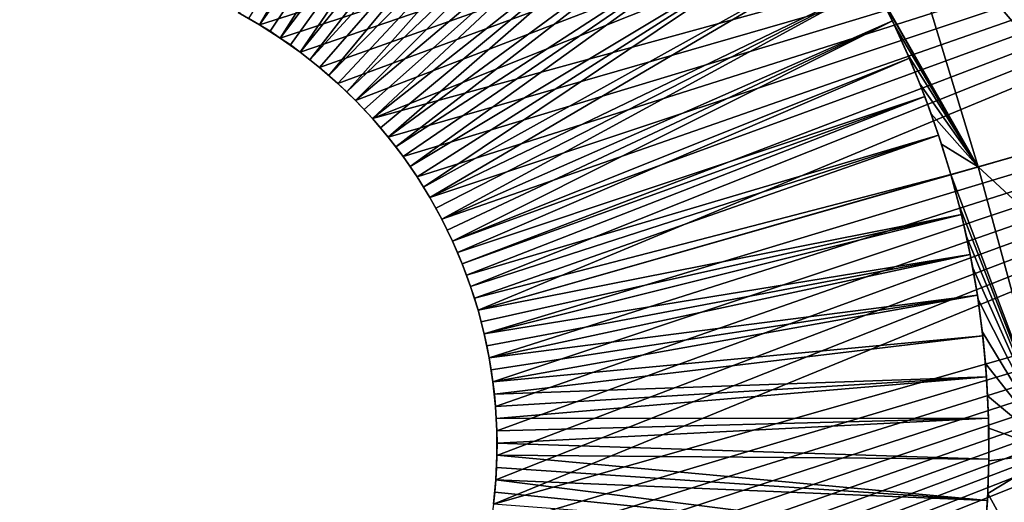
# Model space of a CAD drawing. Header units: millimetres. Extents: x -50 to 50, y -50 to 50.
# Tile 448 of 562: x 38.3 to 42.8, y 10.7 to 12.9. Entities that reach past the tile are written whole.
import ezdxf

# ---------------------------------------------------------------- set-up
doc = ezdxf.new("R2010")
doc.units = ezdxf.units.MM
doc.header["$LTSCALE"] = 65.185185
for name, color, linetype in [('36', 7, 'CONTINUOUS'), ('37', 7, 'CONTINUOUS'), ('39', 7, 'CONTINUOUS'), ('57', 7, 'CONTINUOUS'), ('58', 7, 'CONTINUOUS'), ('59', 7, 'CONTINUOUS'), ('60', 7, 'CONTINUOUS'), ('61', 7, 'CONTINUOUS'), ('62', 7, 'CONTINUOUS')]:
    doc.layers.add(name, color=color, linetype=linetype)

msp = doc.modelspace()

# ---------------------------------------------------------------- linework, layer by layer
at = {"layer": '36', "color": 15, "linetype": 'Continuous', "true_color": 0xaf503c}
for points in [[(42.2615, 13.5433, -3.0691), (43.0869, 13.8078, -2.4271), (43.4916, 12.4743, -2.4271), (42.2615, 13.5433, -3.0691)], [(42.2615, 13.5433, -3.0691), (42.6584, 12.2354, -3.0691), (42.0653, 13.276, -3.2638), (42.2615, 13.5433, -3.0691)], [(42.2615, 13.5433, -3.0691), (43.4916, 12.4743, -2.4271), (43.2434, 12.4031, -2.6204), (42.2615, 13.5433, -3.0691)], [(42.6584, 12.2354, -3.0691), (42.2615, 13.5433, -3.0691), (43.2434, 12.4031, -2.6204), (42.6584, 12.2354, -3.0691)], [(42.0653, 13.276, -3.2638), (42.6584, 12.2354, -3.0691), (42.1397, 13.1475, -3.2403), (42.0653, 13.276, -3.2638)], [(42.1397, 13.1475, -3.2403), (42.6584, 12.2354, -3.0691), (42.2095, 13.0169, -3.22), (42.1397, 13.1475, -3.2403)], [(42.2095, 13.0169, -3.22), (42.6584, 12.2354, -3.0691), (42.2748, 12.8846, -3.2028), (42.2095, 13.0169, -3.22)], [(42.2748, 12.8846, -3.2028), (42.6584, 12.2354, -3.0691), (42.3356, 12.7507, -3.1888), (42.2748, 12.8846, -3.2028)], [(42.3356, 12.7507, -3.1888), (42.6584, 12.2354, -3.0691), (42.3918, 12.615, -3.1779), (42.3356, 12.7507, -3.1888)], [(42.3918, 12.615, -3.1779), (42.6584, 12.2354, -3.0691), (42.4436, 12.4778, -3.1701), (42.3918, 12.615, -3.1779)], [(42.4436, 12.4778, -3.1701), (42.6584, 12.2354, -3.0691), (42.4907, 12.3392, -3.1655), (42.4436, 12.4778, -3.1701)], [(42.6584, 12.2354, -3.0691), (42.5333, 12.1995, -3.1639), (42.4907, 12.3392, -3.1655), (42.6584, 12.2354, -3.0691)]]:
    msp.add_3dface(points, dxfattribs=at)
at = {"layer": '37', "color": 15, "linetype": 'Continuous', "true_color": 0xaf503c}
for points in [[(42.6584, 12.2354, -3.0691), (43.2434, 12.4031, -2.6204), (43.8551, 11.129, -2.4271), (42.6584, 12.2354, -3.0691)], [(42.5333, 12.1995, -3.1639), (42.6584, 12.2354, -3.0691), (43.0121, 10.9269, -3.0691), (42.5333, 12.1995, -3.1639)], [(43.0121, 10.9269, -3.0691), (42.6584, 12.2354, -3.0691), (43.8551, 11.129, -2.4271), (43.0121, 10.9269, -3.0691)], [(42.5333, 12.1995, -3.1639), (43.0121, 10.9269, -3.0691), (42.5712, 12.0585, -3.1655), (42.5333, 12.1995, -3.1639)], [(42.5712, 12.0585, -3.1655), (43.0121, 10.9269, -3.0691), (42.6047, 11.916, -3.1701), (42.5712, 12.0585, -3.1655)], [(42.6047, 11.916, -3.1701), (43.0121, 10.9269, -3.0691), (42.6335, 11.7722, -3.1779), (42.6047, 11.916, -3.1701)], [(42.6335, 11.7722, -3.1779), (43.0121, 10.9269, -3.0691), (42.6577, 11.6273, -3.1888), (42.6335, 11.7722, -3.1779)], [(42.6577, 11.6273, -3.1888), (43.0121, 10.9269, -3.0691), (42.6771, 11.4815, -3.2028), (42.6577, 11.6273, -3.1888)], [(42.6771, 11.4815, -3.2028), (43.0121, 10.9269, -3.0691), (42.6919, 11.3347, -3.22), (42.6771, 11.4815, -3.2028)], [(42.6919, 11.3347, -3.22), (43.0121, 10.9269, -3.0691), (42.7018, 11.187, -3.2403), (42.6919, 11.3347, -3.22)], [(42.7018, 11.187, -3.2403), (43.0121, 10.9269, -3.0691), (42.7069, 11.0385, -3.2638), (42.7018, 11.187, -3.2403)], [(42.7069, 11.0385, -3.2638), (43.0121, 10.9269, -3.0691), (42.707, 10.8893, -3.2905), (42.7069, 11.0385, -3.2638)], [(42.707, 10.8893, -3.2905), (43.0121, 10.9269, -3.0691), (42.7022, 10.7394, -3.3204), (42.707, 10.8893, -3.2905)], [(43.0121, 10.9269, -3.0691), (43.3256, 9.6082, -3.0691), (42.7022, 10.7394, -3.3204), (43.0121, 10.9269, -3.0691)], [(42.7022, 10.7394, -3.3204), (43.3256, 9.6082, -3.0691), (42.6923, 10.5889, -3.3536), (42.7022, 10.7394, -3.3204)]]:
    msp.add_3dface(points, dxfattribs=at)
at = {"layer": '39', "color": 15, "linetype": 'Continuous', "true_color": 0xaf503c}
for points in [[(28.3678, 12.4975, 4.5), (46.361, 17.9054, 4.5), (28.0781, 13.1355, 4.5), (28.3678, 12.4975, 4.5)], [(46.6731, 17.075, 4.5), (46.361, 17.9054, 4.5), (28.3678, 12.4975, 4.5), (46.6731, 17.075, 4.5)], [(28.6429, 11.8532, 4.5), (46.6731, 17.075, 4.5), (28.3678, 12.4975, 4.5), (28.6429, 11.8532, 4.5)], [(28.9034, 11.2027, 4.5), (46.6731, 17.075, 4.5), (28.6429, 11.8532, 4.5), (28.9034, 11.2027, 4.5)], [(46.9704, 16.2392, 4.5), (46.6731, 17.075, 4.5), (28.9034, 11.2027, 4.5), (46.9704, 16.2392, 4.5)], [(29.1491, 10.5466, 4.5), (46.9704, 16.2392, 4.5), (28.9034, 11.2027, 4.5), (29.1491, 10.5466, 4.5)], [(46.9704, 16.2392, 4.5), (29.1491, 10.5466, 4.5), (37.5337, 13.1058, 4.5), (46.9704, 16.2392, 4.5)], [(39.3712, 12.8849, 4.5), (47.2527, 15.3982, 4.5), (39.2738, 12.9405, 4.5), (39.3712, 12.8849, 4.5)], [(39.4657, 12.8245, 4.5), (47.2527, 15.3982, 4.5), (39.3712, 12.8849, 4.5), (39.4657, 12.8245, 4.5)], [(39.5572, 12.7594, 4.5), (47.2527, 15.3982, 4.5), (39.4657, 12.8245, 4.5), (39.5572, 12.7594, 4.5)], [(39.6452, 12.6899, 4.5), (47.2527, 15.3982, 4.5), (39.5572, 12.7594, 4.5), (39.6452, 12.6899, 4.5)], [(39.7297, 12.6161, 4.5), (47.2527, 15.3982, 4.5), (39.6452, 12.6899, 4.5), (39.7297, 12.6161, 4.5)], [(39.8104, 12.5382, 4.5), (47.2527, 15.3982, 4.5), (39.7297, 12.6161, 4.5), (39.8104, 12.5382, 4.5)], [(39.8871, 12.4563, 4.5), (47.2527, 15.3982, 4.5), (39.8104, 12.5382, 4.5), (39.8871, 12.4563, 4.5)], [(47.52, 14.5523, 4.5), (47.2527, 15.3982, 4.5), (39.8871, 12.4563, 4.5), (47.52, 14.5523, 4.5)], [(39.9597, 12.3707, 4.5), (47.52, 14.5523, 4.5), (39.8871, 12.4563, 4.5), (39.9597, 12.3707, 4.5)], [(40.0279, 12.2816, 4.5), (47.52, 14.5523, 4.5), (39.9597, 12.3707, 4.5), (40.0279, 12.2816, 4.5)], [(40.0915, 12.1893, 4.5), (47.52, 14.5523, 4.5), (40.0279, 12.2816, 4.5), (40.0915, 12.1893, 4.5)], [(40.1505, 12.0938, 4.5), (47.52, 14.5523, 4.5), (40.0915, 12.1893, 4.5), (40.1505, 12.0938, 4.5)], [(40.2046, 11.9956, 4.5), (47.52, 14.5523, 4.5), (40.1505, 12.0938, 4.5), (40.2046, 11.9956, 4.5)], [(40.2538, 11.8948, 4.5), (47.52, 14.5523, 4.5), (40.2046, 11.9956, 4.5), (40.2538, 11.8948, 4.5)], [(40.2979, 11.7916, 4.5), (47.52, 14.5523, 4.5), (40.2538, 11.8948, 4.5), (40.2979, 11.7916, 4.5)], [(40.3368, 11.6864, 4.5), (47.52, 14.5523, 4.5), (40.2979, 11.7916, 4.5), (40.3368, 11.6864, 4.5)], [(40.3704, 11.5793, 4.5), (47.52, 14.5523, 4.5), (40.3368, 11.6864, 4.5), (40.3704, 11.5793, 4.5)], [(47.7721, 13.7017, 4.5), (47.52, 14.5523, 4.5), (40.3704, 11.5793, 4.5), (47.7721, 13.7017, 4.5)], [(40.3987, 11.4707, 4.5), (47.7721, 13.7017, 4.5), (40.3704, 11.5793, 4.5), (40.3987, 11.4707, 4.5)], [(40.4214, 11.3609, 4.5), (47.7721, 13.7017, 4.5), (40.3987, 11.4707, 4.5), (40.4214, 11.3609, 4.5)], [(40.4387, 11.25, 4.5), (47.7721, 13.7017, 4.5), (40.4214, 11.3609, 4.5), (40.4387, 11.25, 4.5)], [(40.4504, 11.1385, 4.5), (47.7721, 13.7017, 4.5), (40.4387, 11.25, 4.5), (40.4504, 11.1385, 4.5)], [(40.4415, 10.6905, 4.5), (47.7721, 13.7017, 4.5), (40.4521, 10.8022, 4.5), (40.4415, 10.6905, 4.5)], [(48.009, 12.8468, 4.5), (47.7721, 13.7017, 4.5), (40.4415, 10.6905, 4.5), (48.009, 12.8468, 4.5)], [(40.4566, 11.0265, 4.5), (47.7721, 13.7017, 4.5), (40.4504, 11.1385, 4.5), (40.4566, 11.0265, 4.5)], [(40.4521, 10.8022, 4.5), (47.7721, 13.7017, 4.5), (40.4571, 10.9142, 4.5), (40.4521, 10.8022, 4.5)], [(40.4571, 10.9142, 4.5), (47.7721, 13.7017, 4.5), (40.4566, 11.0265, 4.5), (40.4571, 10.9142, 4.5)], [(40.041, 9.6548, 4.5), (48.009, 12.8468, 4.5), (40.1037, 9.7478, 4.5), (40.041, 9.6548, 4.5)], [(48.2306, 11.9878, 4.5), (48.009, 12.8468, 4.5), (40.041, 9.6548, 4.5), (48.2306, 11.9878, 4.5)], [(40.1037, 9.7478, 4.5), (48.009, 12.8468, 4.5), (40.1617, 9.8439, 4.5), (40.1037, 9.7478, 4.5)], [(40.1617, 9.8439, 4.5), (48.009, 12.8468, 4.5), (40.2149, 9.9427, 4.5), (40.1617, 9.8439, 4.5)], [(40.2149, 9.9427, 4.5), (48.009, 12.8468, 4.5), (40.263, 10.044, 4.5), (40.2149, 9.9427, 4.5)], [(40.263, 10.044, 4.5), (48.009, 12.8468, 4.5), (40.3061, 10.1476, 4.5), (40.263, 10.044, 4.5)], [(40.3061, 10.1476, 4.5), (48.009, 12.8468, 4.5), (40.344, 10.2532, 4.5), (40.3061, 10.1476, 4.5)], [(40.344, 10.2532, 4.5), (48.009, 12.8468, 4.5), (40.3765, 10.3605, 4.5), (40.344, 10.2532, 4.5)], [(40.3765, 10.3605, 4.5), (48.009, 12.8468, 4.5), (40.4036, 10.4694, 4.5), (40.3765, 10.3605, 4.5)], [(40.4036, 10.4694, 4.5), (48.009, 12.8468, 4.5), (40.4253, 10.5795, 4.5), (40.4036, 10.4694, 4.5)], [(40.4253, 10.5795, 4.5), (48.009, 12.8468, 4.5), (40.4415, 10.6905, 4.5), (40.4253, 10.5795, 4.5)], [(38.8815, 8.8124, 4.5), (48.2306, 11.9878, 4.5), (38.9877, 8.8487, 4.5), (38.8815, 8.8124, 4.5)], [(48.4369, 11.125, 4.5), (48.2306, 11.9878, 4.5), (38.8815, 8.8124, 4.5), (48.4369, 11.125, 4.5)], [(38.9877, 8.8487, 4.5), (48.2306, 11.9878, 4.5), (39.0919, 8.8902, 4.5), (38.9877, 8.8487, 4.5)], [(39.0919, 8.8902, 4.5), (48.2306, 11.9878, 4.5), (39.1939, 8.9368, 4.5), (39.0919, 8.8902, 4.5)], [(39.1939, 8.9368, 4.5), (48.2306, 11.9878, 4.5), (39.2935, 8.9885, 4.5), (39.1939, 8.9368, 4.5)], [(39.2935, 8.9885, 4.5), (48.2306, 11.9878, 4.5), (39.3904, 9.0451, 4.5), (39.2935, 8.9885, 4.5)], [(39.3904, 9.0451, 4.5), (48.2306, 11.9878, 4.5), (39.4843, 9.1064, 4.5), (39.3904, 9.0451, 4.5)], [(39.4843, 9.1064, 4.5), (48.2306, 11.9878, 4.5), (39.5751, 9.1724, 4.5), (39.4843, 9.1064, 4.5)], [(39.5751, 9.1724, 4.5), (48.2306, 11.9878, 4.5), (39.6624, 9.2428, 4.5), (39.5751, 9.1724, 4.5)], [(39.6624, 9.2428, 4.5), (48.2306, 11.9878, 4.5), (39.7462, 9.3174, 4.5), (39.6624, 9.2428, 4.5)], [(39.7462, 9.3174, 4.5), (48.2306, 11.9878, 4.5), (39.8261, 9.3962, 4.5), (39.7462, 9.3174, 4.5)], [(39.8261, 9.3962, 4.5), (48.2306, 11.9878, 4.5), (39.902, 9.4788, 4.5), (39.8261, 9.3962, 4.5)], [(39.902, 9.4788, 4.5), (48.2306, 11.9878, 4.5), (39.9737, 9.5651, 4.5), (39.902, 9.4788, 4.5)], [(39.9737, 9.5651, 4.5), (48.2306, 11.9878, 4.5), (40.041, 9.6548, 4.5), (39.9737, 9.5651, 4.5)], [(30.4463, 5.8221, 4.5), (48.4369, 11.125, 4.5), (38.8815, 8.8124, 4.5), (30.4463, 5.8221, 4.5)], [(30.57, 5.1324, 4.5), (48.4369, 11.125, 4.5), (30.4463, 5.8221, 4.5), (30.57, 5.1324, 4.5)], [(48.6277, 10.2586, 4.5), (48.4369, 11.125, 4.5), (30.57, 5.1324, 4.5), (48.6277, 10.2586, 4.5)]]:
    msp.add_3dface(points, dxfattribs=at)
at = {"layer": '57', "color": 15, "linetype": 'Continuous', "true_color": 0xaf503c}
for points in [[(40.3852, 11.5252, -0.5), (40.3704, 11.5793, 4.5), (40.3704, 11.5793, -0.5), (40.3852, 11.5252, -0.5)], [(40.3986, 11.4707, -0.5), (40.3704, 11.5793, 4.5), (40.3852, 11.5252, -0.5), (40.3986, 11.4707, -0.5)], [(40.3987, 11.4707, 4.5), (40.3704, 11.5793, 4.5), (40.3986, 11.4707, -0.5), (40.3987, 11.4707, 4.5)], [(40.4107, 11.416, -0.5), (40.3987, 11.4707, 4.5), (40.3986, 11.4707, -0.5), (40.4107, 11.416, -0.5)], [(40.4214, 11.3609, -0.5), (40.3987, 11.4707, 4.5), (40.4107, 11.416, -0.5), (40.4214, 11.3609, -0.5)], [(40.4214, 11.3609, 4.5), (40.3987, 11.4707, 4.5), (40.4214, 11.3609, -0.5), (40.4214, 11.3609, 4.5)], [(40.4307, 11.3056, -0.5), (40.4214, 11.3609, 4.5), (40.4214, 11.3609, -0.5), (40.4307, 11.3056, -0.5)], [(40.4387, 11.25, -0.5), (40.4214, 11.3609, 4.5), (40.4307, 11.3056, -0.5), (40.4387, 11.25, -0.5)], [(40.4387, 11.25, 4.5), (40.4214, 11.3609, 4.5), (40.4387, 11.25, -0.5), (40.4387, 11.25, 4.5)], [(40.4452, 11.1943, -0.5), (40.4387, 11.25, 4.5), (40.4387, 11.25, -0.5), (40.4452, 11.1943, -0.5)], [(40.4504, 11.1385, -0.5), (40.4387, 11.25, 4.5), (40.4452, 11.1943, -0.5), (40.4504, 11.1385, -0.5)], [(40.4504, 11.1385, 4.5), (40.4387, 11.25, 4.5), (40.4504, 11.1385, -0.5), (40.4504, 11.1385, 4.5)], [(40.4542, 11.0825, -0.5), (40.4504, 11.1385, 4.5), (40.4504, 11.1385, -0.5), (40.4542, 11.0825, -0.5)], [(40.4566, 11.0264, -0.5), (40.4504, 11.1385, 4.5), (40.4542, 11.0825, -0.5), (40.4566, 11.0264, -0.5)], [(40.4566, 11.0265, 4.5), (40.4504, 11.1385, 4.5), (40.4566, 11.0264, -0.5), (40.4566, 11.0265, 4.5)], [(40.4571, 10.9142, 4.5), (40.4566, 11.0265, 4.5), (40.4571, 10.9143, -0.5), (40.4571, 10.9142, 4.5)], [(40.4575, 10.9703, -0.5), (40.4566, 11.0265, 4.5), (40.4566, 11.0264, -0.5), (40.4575, 10.9703, -0.5)], [(40.4571, 10.9143, -0.5), (40.4566, 11.0265, 4.5), (40.4575, 10.9703, -0.5), (40.4571, 10.9143, -0.5)], [(40.4521, 10.8022, -0.5), (40.4571, 10.9142, 4.5), (40.4553, 10.8582, -0.5), (40.4521, 10.8022, -0.5)], [(40.4521, 10.8022, 4.5), (40.4571, 10.9142, 4.5), (40.4521, 10.8022, -0.5), (40.4521, 10.8022, 4.5)], [(40.4553, 10.8582, -0.5), (40.4571, 10.9142, 4.5), (40.4571, 10.9143, -0.5), (40.4553, 10.8582, -0.5)], [(40.4415, 10.6905, -0.5), (40.4521, 10.8022, 4.5), (40.4475, 10.7463, -0.5), (40.4415, 10.6905, -0.5)], [(40.4415, 10.6905, 4.5), (40.4521, 10.8022, 4.5), (40.4415, 10.6905, -0.5), (40.4415, 10.6905, 4.5)], [(40.4475, 10.7463, -0.5), (40.4521, 10.8022, 4.5), (40.4521, 10.8022, -0.5), (40.4475, 10.7463, -0.5)]]:
    msp.add_3dface(points, dxfattribs=at)
at = {"layer": '58', "color": 15, "linetype": 'Continuous', "true_color": 0xaf503c}
for points in [[(39.3712, 12.8849, 4.5), (39.2738, 12.9405, 4.5), (39.3712, 12.8849, -0.5), (39.3712, 12.8849, 4.5)], [(39.3712, 12.8849, -0.5), (39.2738, 12.9405, 4.5), (39.3228, 12.9133, -0.5), (39.3712, 12.8849, -0.5)], [(39.4189, 12.8553, -0.5), (39.3712, 12.8849, 4.5), (39.3712, 12.8849, -0.5), (39.4189, 12.8553, -0.5)], [(39.4657, 12.8245, 4.5), (39.3712, 12.8849, 4.5), (39.4658, 12.8245, -0.5), (39.4657, 12.8245, 4.5)], [(39.4658, 12.8245, -0.5), (39.3712, 12.8849, 4.5), (39.4189, 12.8553, -0.5), (39.4658, 12.8245, -0.5)], [(39.5572, 12.7594, 4.5), (39.4657, 12.8245, 4.5), (39.5572, 12.7594, -0.5), (39.5572, 12.7594, 4.5)], [(39.5572, 12.7594, -0.5), (39.4657, 12.8245, 4.5), (39.5119, 12.7925, -0.5), (39.5572, 12.7594, -0.5)], [(39.5119, 12.7925, -0.5), (39.4657, 12.8245, 4.5), (39.4658, 12.8245, -0.5), (39.5119, 12.7925, -0.5)], [(39.6452, 12.6899, -0.5), (39.5572, 12.7594, 4.5), (39.6016, 12.7252, -0.5), (39.6452, 12.6899, -0.5)], [(39.6016, 12.7252, -0.5), (39.5572, 12.7594, 4.5), (39.5572, 12.7594, -0.5), (39.6016, 12.7252, -0.5)], [(39.6452, 12.6899, 4.5), (39.5572, 12.7594, 4.5), (39.6452, 12.6899, -0.5), (39.6452, 12.6899, 4.5)], [(39.7297, 12.6161, -0.5), (39.6452, 12.6899, 4.5), (39.6879, 12.6535, -0.5), (39.7297, 12.6161, -0.5)], [(39.6879, 12.6535, -0.5), (39.6452, 12.6899, 4.5), (39.6452, 12.6899, -0.5), (39.6879, 12.6535, -0.5)], [(39.7297, 12.6161, 4.5), (39.6452, 12.6899, 4.5), (39.7297, 12.6161, -0.5), (39.7297, 12.6161, 4.5)], [(39.8104, 12.5382, 4.5), (39.7297, 12.6161, 4.5), (39.8104, 12.5382, -0.5), (39.8104, 12.5382, 4.5)], [(39.8104, 12.5382, -0.5), (39.7297, 12.6161, 4.5), (39.7706, 12.5776, -0.5), (39.8104, 12.5382, -0.5)], [(39.7706, 12.5776, -0.5), (39.7297, 12.6161, 4.5), (39.7297, 12.6161, -0.5), (39.7706, 12.5776, -0.5)], [(39.8871, 12.4563, 4.5), (39.8104, 12.5382, 4.5), (39.8871, 12.4563, -0.5), (39.8871, 12.4563, 4.5)], [(39.8871, 12.4563, -0.5), (39.8104, 12.5382, 4.5), (39.8493, 12.4977, -0.5), (39.8871, 12.4563, -0.5)], [(39.8493, 12.4977, -0.5), (39.8104, 12.5382, 4.5), (39.8104, 12.5382, -0.5), (39.8493, 12.4977, -0.5)], [(39.9597, 12.3707, 4.5), (39.8871, 12.4563, 4.5), (39.9597, 12.3707, -0.5), (39.9597, 12.3707, 4.5)], [(39.9597, 12.3707, -0.5), (39.8871, 12.4563, 4.5), (39.9239, 12.414, -0.5), (39.9597, 12.3707, -0.5)], [(39.9239, 12.414, -0.5), (39.8871, 12.4563, 4.5), (39.8871, 12.4563, -0.5), (39.9239, 12.414, -0.5)], [(40.0279, 12.2816, 4.5), (39.9597, 12.3707, 4.5), (40.0279, 12.2816, -0.5), (40.0279, 12.2816, 4.5)], [(40.0279, 12.2816, -0.5), (39.9597, 12.3707, 4.5), (39.9943, 12.3266, -0.5), (40.0279, 12.2816, -0.5)], [(39.9943, 12.3266, -0.5), (39.9597, 12.3707, 4.5), (39.9597, 12.3707, -0.5), (39.9943, 12.3266, -0.5)], [(40.0915, 12.1893, 4.5), (40.0279, 12.2816, 4.5), (40.0915, 12.1893, -0.5), (40.0915, 12.1893, 4.5)], [(40.0915, 12.1893, -0.5), (40.0279, 12.2816, 4.5), (40.0603, 12.2359, -0.5), (40.0915, 12.1893, -0.5)], [(40.0603, 12.2359, -0.5), (40.0279, 12.2816, 4.5), (40.0279, 12.2816, -0.5), (40.0603, 12.2359, -0.5)], [(40.1505, 12.0938, 4.5), (40.0915, 12.1893, 4.5), (40.1505, 12.0938, -0.5), (40.1505, 12.0938, 4.5)], [(40.1505, 12.0938, -0.5), (40.0915, 12.1893, 4.5), (40.1216, 12.1419, -0.5), (40.1505, 12.0938, -0.5)], [(40.1216, 12.1419, -0.5), (40.0915, 12.1893, 4.5), (40.0915, 12.1893, -0.5), (40.1216, 12.1419, -0.5)], [(40.2046, 11.9956, 4.5), (40.1505, 12.0938, 4.5), (40.2046, 11.9956, -0.5), (40.2046, 11.9956, 4.5)], [(40.2046, 11.9956, -0.5), (40.1505, 12.0938, 4.5), (40.1782, 12.045, -0.5), (40.2046, 11.9956, -0.5)], [(40.1782, 12.045, -0.5), (40.1505, 12.0938, 4.5), (40.1505, 12.0938, -0.5), (40.1782, 12.045, -0.5)], [(40.2538, 11.8947, -0.5), (40.2046, 11.9956, 4.5), (40.2299, 11.9455, -0.5), (40.2538, 11.8947, -0.5)], [(40.2299, 11.9455, -0.5), (40.2046, 11.9956, 4.5), (40.2046, 11.9956, -0.5), (40.2299, 11.9455, -0.5)], [(40.2538, 11.8948, 4.5), (40.2046, 11.9956, 4.5), (40.2538, 11.8947, -0.5), (40.2538, 11.8948, 4.5)], [(40.2979, 11.7916, 4.5), (40.2538, 11.8948, 4.5), (40.2979, 11.7916, -0.5), (40.2979, 11.7916, 4.5)], [(40.2765, 11.8434, -0.5), (40.2538, 11.8948, 4.5), (40.2538, 11.8947, -0.5), (40.2765, 11.8434, -0.5)], [(40.2979, 11.7916, -0.5), (40.2538, 11.8948, 4.5), (40.2765, 11.8434, -0.5), (40.2979, 11.7916, -0.5)], [(40.3368, 11.6864, -0.5), (40.2979, 11.7916, 4.5), (40.318, 11.7392, -0.5), (40.3368, 11.6864, -0.5)], [(40.318, 11.7392, -0.5), (40.2979, 11.7916, 4.5), (40.2979, 11.7916, -0.5), (40.318, 11.7392, -0.5)], [(40.3368, 11.6864, 4.5), (40.2979, 11.7916, 4.5), (40.3368, 11.6864, -0.5), (40.3368, 11.6864, 4.5)], [(40.3543, 11.633, -0.5), (40.3368, 11.6864, 4.5), (40.3368, 11.6864, -0.5), (40.3543, 11.633, -0.5)], [(40.3704, 11.5793, 4.5), (40.3368, 11.6864, 4.5), (40.3704, 11.5793, -0.5), (40.3704, 11.5793, 4.5)], [(40.3704, 11.5793, -0.5), (40.3368, 11.6864, 4.5), (40.3543, 11.633, -0.5), (40.3704, 11.5793, -0.5)]]:
    msp.add_3dface(points, dxfattribs=at)
at = {"layer": '59', "color": 15, "linetype": 'Continuous', "true_color": 0xaf503c}
for points in [[(42.1808, 13.0718, -2.75), (42.2095, 13.0169, -3.22), (42.2658, 12.9035, -2.75), (42.1808, 13.0718, -2.75)], [(42.2095, 13.0169, -3.22), (42.2748, 12.8846, -3.2028), (42.2658, 12.9035, -2.75), (42.2095, 13.0169, -3.22)], [(42.2658, 12.9035, -2.75), (42.3356, 12.7507, -3.1888), (42.3437, 12.7319, -2.75), (42.2658, 12.9035, -2.75)], [(42.2748, 12.8846, -3.2028), (42.3356, 12.7507, -3.1888), (42.2658, 12.9035, -2.75), (42.2748, 12.8846, -3.2028)], [(42.3356, 12.7507, -3.1888), (42.3918, 12.615, -3.1779), (42.3437, 12.7319, -2.75), (42.3356, 12.7507, -3.1888)], [(42.3437, 12.7319, -2.75), (42.3918, 12.615, -3.1779), (42.4143, 12.5571, -2.75), (42.3437, 12.7319, -2.75)], [(42.3918, 12.615, -3.1779), (42.4436, 12.4778, -3.1701), (42.4143, 12.5571, -2.75), (42.3918, 12.615, -3.1779)], [(42.4143, 12.5571, -2.75), (42.4436, 12.4778, -3.1701), (42.4775, 12.3796, -2.75), (42.4143, 12.5571, -2.75)], [(42.4436, 12.4778, -3.1701), (42.4907, 12.3392, -3.1655), (42.4775, 12.3796, -2.75), (42.4436, 12.4778, -3.1701)], [(42.5333, 12.1995, -3.1639), (42.5333, 12.1995, -2.75), (42.4775, 12.3796, -2.75), (42.5333, 12.1995, -3.1639)], [(42.4907, 12.3392, -3.1655), (42.5333, 12.1995, -3.1639), (42.4775, 12.3796, -2.75), (42.4907, 12.3392, -3.1655)]]:
    msp.add_3dface(points, dxfattribs=at)
at = {"layer": '60', "color": 15, "linetype": 'Continuous', "true_color": 0xaf503c}
for points in [[(42.5333, 12.1995, -3.1639), (42.5712, 12.0585, -3.1655), (42.5333, 12.1995, -2.75), (42.5333, 12.1995, -3.1639)], [(42.5333, 12.1995, -2.75), (42.5712, 12.0585, -3.1655), (42.5814, 12.0173, -2.75), (42.5333, 12.1995, -2.75)], [(42.5712, 12.0585, -3.1655), (42.6047, 11.916, -3.1701), (42.5814, 12.0173, -2.75), (42.5712, 12.0585, -3.1655)], [(42.5814, 12.0173, -2.75), (42.6047, 11.916, -3.1701), (42.6219, 11.8332, -2.75), (42.5814, 12.0173, -2.75)], [(42.6047, 11.916, -3.1701), (42.6335, 11.7722, -3.1779), (42.6219, 11.8332, -2.75), (42.6047, 11.916, -3.1701)], [(42.6219, 11.8332, -2.75), (42.6335, 11.7722, -3.1779), (42.6546, 11.6476, -2.75), (42.6219, 11.8332, -2.75)], [(42.6335, 11.7722, -3.1779), (42.6577, 11.6273, -3.1888), (42.6546, 11.6476, -2.75), (42.6335, 11.7722, -3.1779)], [(42.6577, 11.6273, -3.1888), (42.6771, 11.4815, -3.2028), (42.6546, 11.6476, -2.75), (42.6577, 11.6273, -3.1888)], [(42.6546, 11.6476, -2.75), (42.6771, 11.4815, -3.2028), (42.6795, 11.4607, -2.75), (42.6546, 11.6476, -2.75)], [(42.6771, 11.4815, -3.2028), (42.6919, 11.3347, -3.22), (42.6795, 11.4607, -2.75), (42.6771, 11.4815, -3.2028)], [(42.6795, 11.4607, -2.75), (42.6919, 11.3347, -3.22), (42.6966, 11.273, -2.75), (42.6795, 11.4607, -2.75)], [(42.6919, 11.3347, -3.22), (42.7018, 11.187, -3.2403), (42.6966, 11.273, -2.75), (42.6919, 11.3347, -3.22)], [(42.6966, 11.273, -2.75), (42.7018, 11.187, -3.2403), (42.7058, 11.0848, -2.75), (42.6966, 11.273, -2.75)], [(42.7018, 11.187, -3.2403), (42.7069, 11.0385, -3.2638), (42.7058, 11.0848, -2.75), (42.7018, 11.187, -3.2403)], [(42.7058, 11.0848, -2.75), (42.7069, 11.0385, -3.2638), (42.7071, 10.8963, -2.75), (42.7058, 11.0848, -2.75)], [(42.7069, 11.0385, -3.2638), (42.707, 10.8893, -3.2905), (42.7071, 10.8963, -2.75), (42.7069, 11.0385, -3.2638)], [(42.7071, 10.8963, -2.75), (42.7022, 10.7394, -3.3204), (42.7006, 10.7079, -2.75), (42.7071, 10.8963, -2.75)], [(42.707, 10.8893, -3.2905), (42.7022, 10.7394, -3.3204), (42.7071, 10.8963, -2.75), (42.707, 10.8893, -3.2905)], [(42.7022, 10.7394, -3.3204), (42.6923, 10.5889, -3.3536), (42.7006, 10.7079, -2.75), (42.7022, 10.7394, -3.3204)], [(42.7006, 10.7079, -2.75), (42.6923, 10.5889, -3.3536), (42.6861, 10.52, -2.75), (42.7006, 10.7079, -2.75)]]:
    msp.add_3dface(points, dxfattribs=at)
at = {"layer": '61', "color": 15, "linetype": 'Continuous', "true_color": 0xaf503c}
for points in [[(39.3712, 12.8849, -0.5), (39.3228, 12.9133, -0.5), (40.5118, 14.8244, -2.75), (39.3712, 12.8849, -0.5)], [(39.3712, 12.8849, -0.5), (40.5118, 14.8244, -2.75), (40.6716, 14.7246, -2.75), (39.3712, 12.8849, -0.5)], [(39.4189, 12.8553, -0.5), (39.3712, 12.8849, -0.5), (40.6716, 14.7246, -2.75), (39.4189, 12.8553, -0.5)], [(39.4658, 12.8245, -0.5), (39.4189, 12.8553, -0.5), (40.6716, 14.7246, -2.75), (39.4658, 12.8245, -0.5)], [(39.4658, 12.8245, -0.5), (40.6716, 14.7246, -2.75), (40.8271, 14.6181, -2.75), (39.4658, 12.8245, -0.5)], [(39.5119, 12.7925, -0.5), (39.4658, 12.8245, -0.5), (40.8271, 14.6181, -2.75), (39.5119, 12.7925, -0.5)], [(39.5572, 12.7594, -0.5), (39.5119, 12.7925, -0.5), (40.8271, 14.6181, -2.75), (39.5572, 12.7594, -0.5)], [(39.5572, 12.7594, -0.5), (40.8271, 14.6181, -2.75), (40.9781, 14.5052, -2.75), (39.5572, 12.7594, -0.5)], [(39.6016, 12.7252, -0.5), (39.5572, 12.7594, -0.5), (40.9781, 14.5052, -2.75), (39.6016, 12.7252, -0.5)], [(39.6016, 12.7252, -0.5), (40.9781, 14.5052, -2.75), (41.1241, 14.3861, -2.75), (39.6016, 12.7252, -0.5)], [(39.6452, 12.6899, -0.5), (39.6016, 12.7252, -0.5), (41.1241, 14.3861, -2.75), (39.6452, 12.6899, -0.5)], [(39.6879, 12.6535, -0.5), (39.6452, 12.6899, -0.5), (41.1241, 14.3861, -2.75), (39.6879, 12.6535, -0.5)], [(39.6879, 12.6535, -0.5), (41.1241, 14.3861, -2.75), (41.2651, 14.2609, -2.75), (39.6879, 12.6535, -0.5)], [(39.7297, 12.6161, -0.5), (39.6879, 12.6535, -0.5), (41.2651, 14.2609, -2.75), (39.7297, 12.6161, -0.5)], [(39.7706, 12.5776, -0.5), (39.7297, 12.6161, -0.5), (41.2651, 14.2609, -2.75), (39.7706, 12.5776, -0.5)], [(39.7706, 12.5776, -0.5), (41.2651, 14.2609, -2.75), (41.4006, 14.13, -2.75), (39.7706, 12.5776, -0.5)], [(39.8104, 12.5382, -0.5), (39.7706, 12.5776, -0.5), (41.4006, 14.13, -2.75), (39.8104, 12.5382, -0.5)], [(39.8104, 12.5382, -0.5), (41.4006, 14.13, -2.75), (41.5306, 13.9935, -2.75), (39.8104, 12.5382, -0.5)], [(39.8493, 12.4977, -0.5), (39.8104, 12.5382, -0.5), (41.5306, 13.9935, -2.75), (39.8493, 12.4977, -0.5)], [(39.8871, 12.4563, -0.5), (39.8493, 12.4977, -0.5), (41.5306, 13.9935, -2.75), (39.8871, 12.4563, -0.5)], [(39.8871, 12.4563, -0.5), (41.5306, 13.9935, -2.75), (41.6548, 13.8517, -2.75), (39.8871, 12.4563, -0.5)], [(39.9239, 12.414, -0.5), (39.8871, 12.4563, -0.5), (41.6548, 13.8517, -2.75), (39.9239, 12.414, -0.5)], [(39.9597, 12.3707, -0.5), (39.9239, 12.414, -0.5), (41.6548, 13.8517, -2.75), (39.9597, 12.3707, -0.5)], [(39.9597, 12.3707, -0.5), (41.6548, 13.8517, -2.75), (41.7729, 13.7048, -2.75), (39.9597, 12.3707, -0.5)], [(39.9943, 12.3266, -0.5), (39.9597, 12.3707, -0.5), (41.7729, 13.7048, -2.75), (39.9943, 12.3266, -0.5)], [(39.9943, 12.3266, -0.5), (41.7729, 13.7048, -2.75), (41.8847, 13.5531, -2.75), (39.9943, 12.3266, -0.5)], [(40.0279, 12.2816, -0.5), (39.9943, 12.3266, -0.5), (41.8847, 13.5531, -2.75), (40.0279, 12.2816, -0.5)], [(40.0603, 12.2359, -0.5), (40.0279, 12.2816, -0.5), (41.8847, 13.5531, -2.75), (40.0603, 12.2359, -0.5)], [(40.0603, 12.2359, -0.5), (41.8847, 13.5531, -2.75), (41.9901, 13.3968, -2.75), (40.0603, 12.2359, -0.5)], [(40.0915, 12.1893, -0.5), (40.0603, 12.2359, -0.5), (41.9901, 13.3968, -2.75), (40.0915, 12.1893, -0.5)], [(40.1216, 12.1419, -0.5), (40.0915, 12.1893, -0.5), (41.9901, 13.3968, -2.75), (40.1216, 12.1419, -0.5)], [(40.1216, 12.1419, -0.5), (41.9901, 13.3968, -2.75), (42.0889, 13.2363, -2.75), (40.1216, 12.1419, -0.5)], [(40.1505, 12.0938, -0.5), (40.1216, 12.1419, -0.5), (42.0889, 13.2363, -2.75), (40.1505, 12.0938, -0.5)], [(40.1505, 12.0938, -0.5), (42.0889, 13.2363, -2.75), (42.1808, 13.0718, -2.75), (40.1505, 12.0938, -0.5)], [(40.1782, 12.045, -0.5), (40.1505, 12.0938, -0.5), (42.1808, 13.0718, -2.75), (40.1782, 12.045, -0.5)], [(40.2046, 11.9956, -0.5), (40.1782, 12.045, -0.5), (42.1808, 13.0718, -2.75), (40.2046, 11.9956, -0.5)], [(40.2046, 11.9956, -0.5), (42.1808, 13.0718, -2.75), (42.2658, 12.9035, -2.75), (40.2046, 11.9956, -0.5)], [(40.2299, 11.9455, -0.5), (40.2046, 11.9956, -0.5), (42.2658, 12.9035, -2.75), (40.2299, 11.9455, -0.5)], [(40.2538, 11.8947, -0.5), (40.2299, 11.9455, -0.5), (42.2658, 12.9035, -2.75), (40.2538, 11.8947, -0.5)], [(40.2538, 11.8947, -0.5), (42.2658, 12.9035, -2.75), (42.3437, 12.7319, -2.75), (40.2538, 11.8947, -0.5)], [(40.2765, 11.8434, -0.5), (40.2538, 11.8947, -0.5), (42.3437, 12.7319, -2.75), (40.2765, 11.8434, -0.5)], [(40.2765, 11.8434, -0.5), (42.3437, 12.7319, -2.75), (42.4143, 12.5571, -2.75), (40.2765, 11.8434, -0.5)], [(40.2979, 11.7916, -0.5), (40.2765, 11.8434, -0.5), (42.4143, 12.5571, -2.75), (40.2979, 11.7916, -0.5)], [(40.318, 11.7392, -0.5), (40.2979, 11.7916, -0.5), (42.4143, 12.5571, -2.75), (40.318, 11.7392, -0.5)], [(40.318, 11.7392, -0.5), (42.4143, 12.5571, -2.75), (42.4775, 12.3796, -2.75), (40.318, 11.7392, -0.5)], [(40.3368, 11.6864, -0.5), (40.318, 11.7392, -0.5), (42.4775, 12.3796, -2.75), (40.3368, 11.6864, -0.5)], [(40.3543, 11.633, -0.5), (40.3368, 11.6864, -0.5), (42.4775, 12.3796, -2.75), (40.3543, 11.633, -0.5)], [(42.5333, 12.1995, -2.75), (40.3543, 11.633, -0.5), (42.4775, 12.3796, -2.75), (42.5333, 12.1995, -2.75)], [(40.3704, 11.5793, -0.5), (40.3543, 11.633, -0.5), (42.5333, 12.1995, -2.75), (40.3704, 11.5793, -0.5)]]:
    msp.add_3dface(points, dxfattribs=at)
at = {"layer": '62', "color": 15, "linetype": 'Continuous', "true_color": 0xaf503c}
for points in [[(40.3704, 11.5793, -0.5), (42.5333, 12.1995, -2.75), (42.5814, 12.0173, -2.75), (40.3704, 11.5793, -0.5)], [(40.3852, 11.5252, -0.5), (40.3704, 11.5793, -0.5), (42.5814, 12.0173, -2.75), (40.3852, 11.5252, -0.5)], [(40.3986, 11.4707, -0.5), (40.3852, 11.5252, -0.5), (42.5814, 12.0173, -2.75), (40.3986, 11.4707, -0.5)], [(40.3986, 11.4707, -0.5), (42.5814, 12.0173, -2.75), (42.6219, 11.8332, -2.75), (40.3986, 11.4707, -0.5)], [(40.4107, 11.416, -0.5), (40.3986, 11.4707, -0.5), (42.6219, 11.8332, -2.75), (40.4107, 11.416, -0.5)], [(40.4214, 11.3609, -0.5), (40.4107, 11.416, -0.5), (42.6219, 11.8332, -2.75), (40.4214, 11.3609, -0.5)], [(40.4214, 11.3609, -0.5), (42.6219, 11.8332, -2.75), (42.6546, 11.6476, -2.75), (40.4214, 11.3609, -0.5)], [(40.4307, 11.3056, -0.5), (40.4214, 11.3609, -0.5), (42.6546, 11.6476, -2.75), (40.4307, 11.3056, -0.5)], [(40.4387, 11.25, -0.5), (40.4307, 11.3056, -0.5), (42.6546, 11.6476, -2.75), (40.4387, 11.25, -0.5)], [(40.4387, 11.25, -0.5), (42.6546, 11.6476, -2.75), (42.6795, 11.4607, -2.75), (40.4387, 11.25, -0.5)], [(40.4452, 11.1943, -0.5), (40.4387, 11.25, -0.5), (42.6795, 11.4607, -2.75), (40.4452, 11.1943, -0.5)], [(40.4452, 11.1943, -0.5), (42.6795, 11.4607, -2.75), (42.6966, 11.273, -2.75), (40.4452, 11.1943, -0.5)], [(40.4504, 11.1385, -0.5), (40.4452, 11.1943, -0.5), (42.6966, 11.273, -2.75), (40.4504, 11.1385, -0.5)], [(40.4542, 11.0825, -0.5), (40.4504, 11.1385, -0.5), (42.6966, 11.273, -2.75), (40.4542, 11.0825, -0.5)], [(40.4542, 11.0825, -0.5), (42.6966, 11.273, -2.75), (42.7058, 11.0848, -2.75), (40.4542, 11.0825, -0.5)], [(40.4566, 11.0264, -0.5), (40.4542, 11.0825, -0.5), (42.7058, 11.0848, -2.75), (40.4566, 11.0264, -0.5)], [(40.4575, 10.9703, -0.5), (40.4566, 11.0264, -0.5), (42.7058, 11.0848, -2.75), (40.4575, 10.9703, -0.5)], [(40.4575, 10.9703, -0.5), (42.7058, 11.0848, -2.75), (42.7071, 10.8963, -2.75), (40.4575, 10.9703, -0.5)], [(40.4571, 10.9143, -0.5), (40.4575, 10.9703, -0.5), (42.7071, 10.8963, -2.75), (40.4571, 10.9143, -0.5)], [(40.4553, 10.8582, -0.5), (40.4571, 10.9143, -0.5), (42.7006, 10.7079, -2.75), (40.4553, 10.8582, -0.5)], [(40.4571, 10.9143, -0.5), (42.7071, 10.8963, -2.75), (42.7006, 10.7079, -2.75), (40.4571, 10.9143, -0.5)], [(40.4521, 10.8022, -0.5), (40.4553, 10.8582, -0.5), (42.7006, 10.7079, -2.75), (40.4521, 10.8022, -0.5)], [(40.4475, 10.7463, -0.5), (40.4521, 10.8022, -0.5), (42.6861, 10.52, -2.75), (40.4475, 10.7463, -0.5)], [(40.4521, 10.8022, -0.5), (42.7006, 10.7079, -2.75), (42.6861, 10.52, -2.75), (40.4521, 10.8022, -0.5)], [(40.4415, 10.6905, -0.5), (40.4475, 10.7463, -0.5), (42.6861, 10.52, -2.75), (40.4415, 10.6905, -0.5)]]:
    msp.add_3dface(points, dxfattribs=at)

doc.saveas('drawing.dxf')
